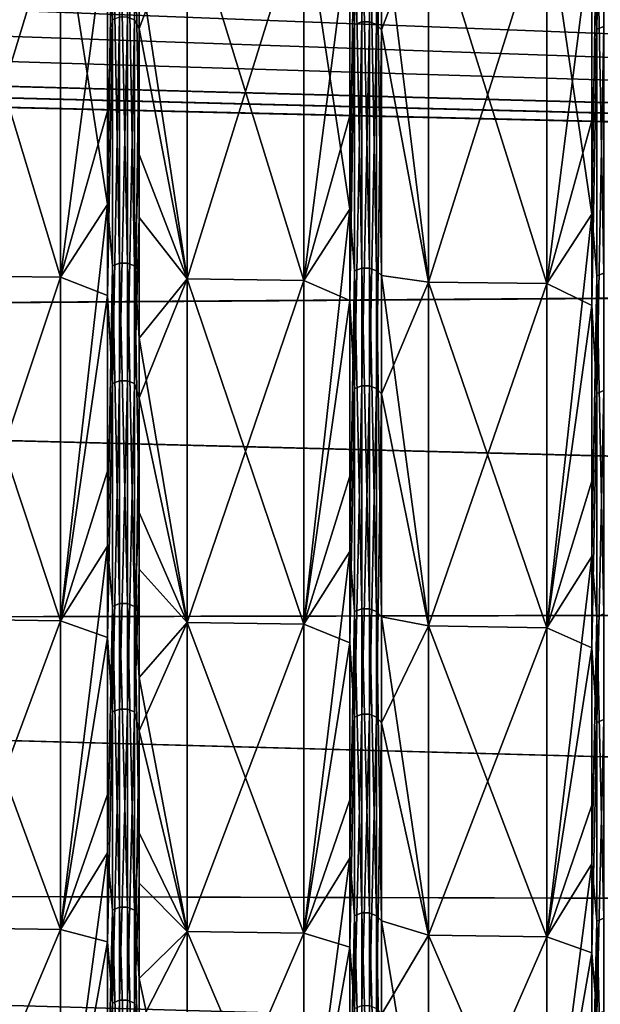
# Model space of a CAD drawing. Header units: metres. Extents: x -31 to 116, y -84 to 84.
# Tile 355 of 656: x 49 to 54, y -53 to -44. Entities that reach past the tile are written whole.
import ezdxf

# ---------------------------------------------------------------- set-up
doc = ezdxf.new("R2010")
doc.units = ezdxf.units.M
doc.layers.add('solid_80010000GA_11_1', color=7, linetype='CONTINUOUS')

msp = doc.modelspace()

# ---------------------------------------------------------------- linework, layer by layer
at = {"layer": 'solid_80010000GA_11_1'}
for points in [[(49.753132, -44.337643, 40.930599), (49.753132, -40.930599, 44.337643), (49.692451, -44.315834, 40.910469)], [(49.753132, -44.337643, 40.930599), (49.794521, -42.714371, 42.696934), (49.753132, -40.930599, 44.337643)], [(51.643463, -44.377556, 40.967445), (51.643463, -40.967445, 44.377556), (51.601917, -43.504566, 41.969967)], [(51.704185, -40.947369, 44.355804), (51.643463, -40.967445, 44.377556), (51.643463, -44.377556, 40.967445)], [(51.704185, -44.355804, 40.947369), (51.704185, -40.947369, 44.355804), (51.643463, -44.377556, 40.967445)], [(51.771736, -40.947399, 44.355839), (51.704185, -40.947369, 44.355804), (51.704185, -44.355804, 40.947369)], [(51.771736, -44.355839, 40.947399), (51.771736, -40.947399, 44.355839), (51.704185, -44.355804, 40.947369)], [(51.832417, -40.967533, 44.377647), (51.771736, -40.947399, 44.355839), (51.771736, -44.355839, 40.947399)], [(51.832417, -44.377647, 40.967533), (51.832417, -40.967533, 44.377647), (51.771736, -44.355839, 40.947399)], [(51.832417, -44.377647, 40.967533), (51.873806, -41.01284, 44.40802), (51.832417, -40.967533, 44.377647)], [(51.832417, -44.377647, 40.967533), (51.873806, -44.424671, 40.994804), (51.873806, -41.01284, 44.40802)], [(52.277374, -43.356121, 43.356121), (51.873806, -41.01284, 44.40802), (51.873806, -44.424671, 40.994804)], [(53.722752, -44.417561, 41.004379), (53.722752, -41.004379, 44.417561), (53.681202, -43.543751, 42.007771)], [(53.783474, -40.984303, 44.395813), (53.722752, -41.004379, 44.417561), (53.722752, -44.417561, 41.004379)], [(53.783474, -44.395813, 40.984303), (53.783474, -40.984303, 44.395813), (53.722752, -44.417561, 41.004379)], [(38.491501, -42.239792, 41.636169), (103, -43.127747, 43.139236), (103, -46.380795, 39.620941)], [(38.617069, -42.617405, 41.254074), (38.491501, -42.239792, 41.636169), (103, -46.380795, 39.620941)], [(38.840816, -43.013279, 40.849873), (38.617069, -42.617405, 41.254074), (103, -46.380795, 39.620941)], [(49.119377, -43.317142, -43.317142), (49.522629, -42.705654, -42.705654), (49.522629, -45.924652, -39.223358)], [(49.564175, -43.232243, -42.096298), (49.522629, -45.924652, -39.223358), (49.522629, -42.705654, -42.705654)], [(49.753132, -44.337643, 40.930599), (49.794521, -44.412807, 40.927353), (49.794521, -42.714371, 42.696934)], [(50.206623, -43.330563, 43.330563), (49.794521, -42.714371, 42.696934), (49.794521, -44.412807, 40.927353)], [(51.207058, -43.342911, -43.342911), (51.601917, -42.744156, -42.744156), (51.601917, -45.966057, -39.25872)], [(51.643463, -43.271252, -42.134281), (51.601917, -45.966057, -39.25872), (51.601917, -42.744156, -42.744156)], [(53.294743, -43.368679, -43.368679), (53.681202, -42.782654, -42.782654), (53.681202, -46.007458, -39.294083)], [(53.722752, -43.310261, -42.172264), (53.681202, -46.007458, -39.294083), (53.681202, -42.782654, -42.782654)], [(38.918213, -43.124298, 40.735607), (38.840816, -43.013279, 40.849873), (103, -46.380795, 39.620941)], [(39, -43.233612, 40.6227), (38.918213, -43.124298, 40.735607), (103, -46.380795, 39.620941)], [(27.5, -44.336441, -38.961391), (103, -46.390305, -39.609806), (103, -43.139236, -43.127747)], [(49.624897, -43.211037, -42.075649), (49.624897, -46.430332, -38.49387), (49.564175, -43.232243, -42.096298)], [(49.692451, -46.430367, -38.4939), (49.624897, -46.430332, -38.49387), (49.624897, -43.211037, -42.075649)], [(49.692451, -43.211071, -42.07568), (49.692451, -46.430367, -38.4939), (49.624897, -43.211037, -42.075649)], [(49.753132, -46.453217, -38.512844), (49.692451, -46.430367, -38.4939), (49.692451, -43.211071, -42.07568)], [(49.753132, -43.232334, -42.096386), (49.753132, -46.453217, -38.512844), (49.692451, -43.211071, -42.07568)], [(39, -43.384422, 40.461597), (39, -43.233612, 40.6227), (103, -46.380795, 39.620941)], [(48.135872, -43.305004, -43.305004), (49.119377, -43.317142, -43.317142), (49.119377, -46.549747, -39.822994)], [(48.135872, -43.305004, -43.305004), (49.119377, -46.549747, -39.822994), (48.135872, -46.536694, -39.811848)], [(48.135872, -46.536694, 39.811848), (49.119377, -43.317142, 43.317142), (48.135872, -43.305004, 43.305004)], [(49.564175, -43.232243, -42.096298), (49.564175, -46.453117, -38.51276), (49.522629, -45.924652, -39.223358)], [(49.624897, -46.430332, -38.49387), (49.564175, -46.453117, -38.51276), (49.564175, -43.232243, -42.096298)], [(49.753132, -43.232334, -42.096386), (49.794521, -43.844269, -41.535835), (49.794521, -45.496334, -39.719383)], [(49.753132, -43.232334, -42.096386), (49.794521, -45.496334, -39.719383), (49.753132, -46.453217, -38.512844)], [(51.643463, -43.271252, -42.134281), (51.643463, -46.495033, -38.547512), (51.601917, -45.966057, -39.25872)], [(51.704185, -43.250046, -42.113632), (51.704185, -46.472248, -38.528622), (51.643463, -43.271252, -42.134281)], [(51.704185, -46.472248, -38.528622), (51.643463, -46.495033, -38.547512), (51.643463, -43.271252, -42.134281)], [(51.771736, -46.472282, -38.528652), (51.704185, -46.472248, -38.528622), (51.704185, -43.250046, -42.113632)], [(51.771736, -43.25008, -42.113663), (51.771736, -46.472282, -38.528652), (51.704185, -43.250046, -42.113632)], [(51.832417, -46.495132, -38.547596), (51.771736, -46.472282, -38.528652), (51.771736, -43.25008, -42.113663)], [(51.832417, -43.271343, -42.134373), (51.832417, -46.495132, -38.547596), (51.771736, -43.25008, -42.113663)], [(51.832417, -43.271343, -42.134373), (51.873806, -43.306705, -42.174099), (51.873806, -46.536068, -38.581341)], [(51.832417, -43.271343, -42.134373), (51.873806, -46.536068, -38.581341), (51.832417, -46.495132, -38.547596)], [(53.783474, -43.289055, -42.151615), (53.783474, -46.514164, -38.563374), (53.722752, -43.310261, -42.172264)], [(39, -43.534634, 40.299931), (39, -43.384422, 40.461597), (103, -46.380795, 39.620941)], [(48.135872, -46.536694, 39.811848), (49.119377, -46.549747, 39.822994), (49.119377, -43.317142, 43.317142)], [(49.119377, -43.317142, 43.317142), (49.119377, -46.549747, 39.822994), (49.522629, -43.465382, 41.932163)], [(49.119377, -46.549747, -39.822994), (49.119377, -43.317142, -43.317142), (49.522629, -45.924652, -39.223358)], [(50.206623, -43.330563, -43.330563), (50.206623, -46.564178, -39.83532), (49.794521, -43.844269, -41.535835)], [(50.206623, -46.564178, 39.83532), (50.206623, -43.330563, 43.330563), (49.794521, -44.412807, 40.927353)], [(51.207058, -43.342911, 43.342911), (50.206623, -43.330563, 43.330563), (50.206623, -46.564178, 39.83532)], [(51.207058, -46.577457, -39.846661), (50.206623, -46.564178, -39.83532), (50.206623, -43.330563, -43.330563)], [(51.207058, -46.577457, -39.846661), (50.206623, -43.330563, -43.330563), (51.207058, -43.342911, -43.342911)], [(51.207058, -43.342911, 43.342911), (50.206623, -46.564178, 39.83532), (51.207058, -46.577457, 39.846661)], [(51.207058, -43.342911, 43.342911), (51.207058, -46.577457, 39.846661), (51.601917, -43.504566, 41.969967)], [(51.207058, -46.577457, -39.846661), (51.207058, -43.342911, -43.342911), (51.601917, -45.966057, -39.25872)], [(52.277374, -46.591663, -39.858795), (51.873806, -46.536068, -38.581341), (51.873806, -43.306705, -42.174099)], [(52.277374, -43.356121, -43.356121), (52.277374, -46.591663, -39.858795), (51.873806, -43.306705, -42.174099)], [(52.277374, -46.591663, 39.858795), (52.277374, -43.356121, 43.356121), (51.873806, -44.424671, 40.994804)], [(53.294743, -43.368679, 43.368679), (52.277374, -43.356121, 43.356121), (52.277374, -46.591663, 39.858795)], [(53.294743, -46.605167, -39.870327), (52.277374, -46.591663, -39.858795), (52.277374, -43.356121, -43.356121)], [(53.294743, -46.605167, -39.870327), (52.277374, -43.356121, -43.356121), (53.294743, -43.368679, -43.368679)], [(53.294743, -43.368679, 43.368679), (52.277374, -46.591663, 39.858795), (53.294743, -46.605167, 39.870327)], [(53.294743, -43.368679, 43.368679), (53.294743, -46.605167, 39.870327), (53.681202, -43.543751, 42.007771)], [(53.294743, -46.605167, -39.870327), (53.294743, -43.368679, -43.368679), (53.681202, -46.007458, -39.294083)], [(53.722752, -43.310261, -42.172264), (53.722752, -46.536949, -38.582264), (53.681202, -46.007458, -39.294083)], [(53.783474, -46.514164, -38.563374), (53.722752, -46.536949, -38.582264), (53.722752, -43.310261, -42.172264)], [(49.119377, -46.549747, 39.822994), (49.522629, -45.123188, 40.142788), (49.522629, -43.465382, 41.932163)], [(49.564175, -44.337547, 40.930511), (49.522629, -43.465382, 41.932163), (49.522629, -45.123188, 40.142788)], [(33.254963, -43.651806, 39.950497), (39, -43.534634, 40.299931), (103, -46.380795, 39.620941)], [(51.207058, -46.577457, 39.846661), (51.601917, -45.163868, 40.178978), (51.601917, -43.504566, 41.969967)], [(51.643463, -44.377556, 40.967445), (51.601917, -43.504566, 41.969967), (51.601917, -45.163868, 40.178978)], [(53.294743, -46.605167, 39.870327), (53.681202, -45.204548, 40.215168), (53.681202, -43.543751, 42.007771)], [(53.722752, -44.417561, 41.004379), (53.681202, -43.543751, 42.007771), (53.681202, -45.204548, 40.215168)], [(27.5, -43.738743, 39.631207), (33.254963, -43.651806, 39.950497), (103, -46.380795, 39.620941)], [(27.5, -44.038864, 39.297436), (27.5, -43.738743, 39.631207), (103, -46.380795, 39.620941)], [(50.206623, -46.564178, -39.83532), (49.794521, -45.496334, -39.719383), (49.794521, -43.844269, -41.535835)], [(27.5, -44.336441, 38.961391), (27.5, -44.038864, 39.297436), (103, -46.380795, 39.620941)], [(12.5, -44.230812, -38.485485), (12.5, -47.021606, -35.020927), (103, -46.390305, -39.609806)], [(12.5, -44.230812, 38.485485), (20.001122, -44.28376, 38.723598), (103, -46.380795, 39.620941)], [(12.5, -47.021599, 35.020939), (12.5, -44.230812, 38.485485), (103, -46.380795, 39.620941)], [(20.001122, -44.28376, -38.723598), (12.5, -44.230812, -38.485485), (103, -46.390305, -39.609806)], [(103, -46.390305, -39.609806), (27.5, -44.336441, -38.961391), (20.001122, -44.28376, -38.723598)], [(20.001122, -44.28376, 38.723598), (27.5, -44.336441, 38.961391), (103, -46.380795, 39.620941)], [(49.624897, -44.3158, 40.910435), (49.564175, -44.337547, 40.930511), (49.564175, -47.461887, 37.262508)], [(49.624897, -47.438606, 37.244228), (49.624897, -44.3158, 40.910435), (49.564175, -47.461887, 37.262508)], [(49.692451, -44.315834, 40.910469), (49.624897, -44.3158, 40.910435), (49.624897, -47.438606, 37.244228)], [(49.692451, -47.438641, 37.244259), (49.692451, -44.315834, 40.910469), (49.624897, -47.438606, 37.244228)], [(49.753132, -44.337643, 40.930599), (49.692451, -44.315834, 40.910469), (49.692451, -47.438641, 37.244259)], [(49.564175, -44.337547, 40.930511), (49.522629, -45.123188, 40.142788), (49.522629, -46.707386, 38.28793)], [(49.564175, -47.461887, 37.262508), (49.564175, -44.337547, 40.930511), (49.522629, -46.707386, 38.28793)], [(49.753132, -47.461987, 37.262585), (49.753132, -44.337643, 40.930599), (49.692451, -47.438641, 37.244259)], [(49.753132, -47.461987, 37.262585), (49.794521, -44.412807, 40.927353), (49.753132, -44.337643, 40.930599)], [(51.643463, -44.377556, 40.967445), (51.601917, -45.163868, 40.178978), (51.601917, -46.749496, 38.322449)], [(51.643463, -47.504711, 37.296131), (51.643463, -44.377556, 40.967445), (51.601917, -46.749496, 38.322449)], [(51.704185, -44.355804, 40.947369), (51.643463, -44.377556, 40.967445), (51.643463, -47.504711, 37.296131)], [(51.704185, -47.48143, 37.277851), (51.704185, -44.355804, 40.947369), (51.643463, -47.504711, 37.296131)], [(51.771736, -44.355839, 40.947399), (51.704185, -44.355804, 40.947369), (51.704185, -47.48143, 37.277851)], [(51.771736, -47.481468, 37.277882), (51.771736, -44.355839, 40.947399), (51.704185, -47.48143, 37.277851)], [(51.832417, -44.377647, 40.967533), (51.771736, -44.355839, 40.947399), (51.771736, -47.481468, 37.277882)], [(51.832417, -47.504814, 37.296207), (51.832417, -44.377647, 40.967533), (51.771736, -47.481468, 37.277882)], [(51.832417, -47.504814, 37.296207), (51.873806, -44.424671, 40.994804), (51.832417, -44.377647, 40.967533)], [(53.783474, -44.395813, 40.984303), (53.722752, -44.417561, 41.004379), (53.722752, -47.547539, 37.329754)], [(53.783474, -47.524258, 37.311474), (53.783474, -44.395813, 40.984303), (53.722752, -47.547539, 37.329754)], [(49.753132, -47.461987, 37.262585), (49.794521, -46.037865, 39.090416), (49.794521, -44.412807, 40.927353)], [(50.206623, -46.564178, 39.83532), (49.794521, -44.412807, 40.927353), (49.794521, -46.037865, 39.090416)], [(51.832417, -47.504814, 37.296207), (51.873806, -47.552902, 37.320866), (51.873806, -44.424671, 40.994804)], [(52.277374, -46.591663, 39.858795), (51.873806, -44.424671, 40.994804), (51.873806, -47.552902, 37.320866)], [(53.722752, -44.417561, 41.004379), (53.681202, -45.204548, 40.215168), (53.681202, -46.791603, 38.356968)], [(53.722752, -47.547539, 37.329754), (53.722752, -44.417561, 41.004379), (53.681202, -46.791603, 38.356968)], [(49.119377, -46.549747, 39.822994), (49.522629, -46.707386, 38.28793), (49.522629, -45.123188, 40.142788)], [(51.207058, -46.577457, 39.846661), (51.601917, -46.749496, 38.322449), (51.601917, -45.163868, 40.178978)], [(53.294743, -46.605167, 39.870327), (53.681202, -46.791603, 38.356968), (53.681202, -45.204548, 40.215168)], [(49.753132, -46.453217, -38.512844), (49.794521, -45.496334, -39.719383), (49.794521, -47.073048, -37.837467)], [(50.206623, -46.564178, -39.83532), (49.794521, -47.073048, -37.837467), (49.794521, -45.496334, -39.719383)], [(49.119377, -49.501289, -36.088398), (49.522629, -45.924652, -39.223358), (49.522629, -48.860512, -35.499241)], [(49.119377, -49.501289, -36.088398), (49.119377, -46.549747, -39.822994), (49.522629, -45.924652, -39.223358)], [(49.564175, -46.453117, -38.51276), (49.522629, -48.860512, -35.499241), (49.522629, -45.924652, -39.223358)], [(51.207058, -49.530769, -36.109818), (51.601917, -45.966057, -39.25872), (51.601917, -48.90456, -35.531242)], [(51.207058, -49.530769, -36.109818), (51.207058, -46.577457, -39.846661), (51.601917, -45.966057, -39.25872)], [(51.643463, -46.495033, -38.547512), (51.601917, -48.90456, -35.531242), (51.601917, -45.966057, -39.25872)], [(53.294743, -49.560249, -36.131237), (53.681202, -46.007458, -39.294083), (53.681202, -48.948612, -35.563248)], [(53.294743, -49.560249, -36.131237), (53.294743, -46.605167, -39.870327), (53.681202, -46.007458, -39.294083)], [(53.722752, -46.536949, -38.582264), (53.681202, -48.948612, -35.563248), (53.681202, -46.007458, -39.294083)], [(49.753132, -47.461987, 37.262585), (49.794521, -47.586933, 37.189102), (49.794521, -46.037865, 39.090416)], [(50.206623, -46.564178, 39.83532), (49.794521, -46.037865, 39.090416), (49.794521, -47.586933, 37.189102)], [(12.5, -47.021599, 35.020939), (103, -46.380795, 39.620941), (103, -49.348675, 35.856754)], [(12.5, -47.021606, -35.020927), (103, -49.354969, -35.848087), (103, -46.390305, -39.609806)], [(49.624897, -46.430332, -38.49387), (49.624897, -49.353588, -34.666656), (49.564175, -46.453117, -38.51276)], [(49.692451, -49.353626, -34.666683), (49.624897, -49.353588, -34.666656), (49.624897, -46.430332, -38.49387)], [(49.692451, -46.430367, -38.4939), (49.692451, -49.353626, -34.666683), (49.624897, -46.430332, -38.49387)], [(49.753132, -49.377914, -34.683743), (49.692451, -49.353626, -34.666683), (49.692451, -46.430367, -38.4939)], [(49.753132, -46.453217, -38.512844), (49.753132, -49.377914, -34.683743), (49.692451, -46.430367, -38.4939)], [(49.564175, -46.453117, -38.51276), (49.564175, -49.377811, -34.68367), (49.522629, -48.860512, -35.499241)], [(49.624897, -49.353588, -34.666656), (49.564175, -49.377811, -34.68367), (49.564175, -46.453117, -38.51276)], [(49.753132, -46.453217, -38.512844), (49.794521, -47.073048, -37.837467), (49.794521, -48.571571, -35.893566)], [(49.753132, -46.453217, -38.512844), (49.794521, -48.571571, -35.893566), (49.753132, -49.377914, -34.683743)], [(51.643463, -46.495033, -38.547512), (51.643463, -49.422363, -34.714966), (51.601917, -48.90456, -35.531242)], [(51.704185, -46.472248, -38.528622), (51.704185, -49.398144, -34.697952), (51.643463, -46.495033, -38.547512)], [(51.704185, -49.398144, -34.697952), (51.643463, -49.422363, -34.714966), (51.643463, -46.495033, -38.547512)], [(51.771736, -49.398182, -34.697979), (51.704185, -49.398144, -34.697952), (51.704185, -46.472248, -38.528622)], [(51.771736, -46.472282, -38.528652), (51.771736, -49.398182, -34.697979), (51.704185, -46.472248, -38.528622)], [(51.832417, -49.42247, -34.715038), (51.771736, -49.398182, -34.697979), (51.771736, -46.472282, -38.528652)], [(51.832417, -46.495132, -38.547596), (51.832417, -49.42247, -34.715038), (51.771736, -46.472282, -38.528652)], [(51.832417, -46.495132, -38.547596), (51.873806, -46.536068, -38.581341), (51.873806, -49.466923, -34.744049)], [(51.832417, -46.495132, -38.547596), (51.873806, -49.466923, -34.744049), (51.832417, -49.42247, -34.715038)], [(53.783474, -46.514164, -38.563374), (53.783474, -49.442699, -34.729248), (53.722752, -46.536949, -38.582264)], [(48.135872, -46.536694, -39.811848), (49.119377, -46.549747, -39.822994), (49.119377, -49.501289, -36.088398)], [(48.135872, -46.536694, -39.811848), (49.119377, -49.501289, -36.088398), (48.135872, -49.4874, -36.078308)], [(48.135872, -49.4874, 36.078308), (49.119377, -46.549747, 39.822994), (48.135872, -46.536694, 39.811848)], [(48.135872, -49.4874, 36.078308), (49.119377, -49.501289, 36.088398), (49.119377, -46.549747, 39.822994)], [(49.119377, -46.549747, 39.822994), (49.119377, -49.501289, 36.088398), (49.522629, -46.707386, 38.28793)], [(50.206623, -46.564178, -39.83532), (50.206623, -49.51664, -36.099552), (49.794521, -47.073048, -37.837467)], [(50.206623, -49.51664, 36.099552), (50.206623, -46.564178, 39.83532), (49.794521, -47.586933, 37.189102)], [(51.207058, -46.577457, 39.846661), (50.206623, -46.564178, 39.83532), (50.206623, -49.51664, 36.099552)], [(51.207058, -49.530769, -36.109818), (50.206623, -49.51664, -36.099552), (50.206623, -46.564178, -39.83532)], [(51.207058, -49.530769, -36.109818), (50.206623, -46.564178, -39.83532), (51.207058, -46.577457, -39.846661)], [(51.207058, -46.577457, 39.846661), (50.206623, -49.51664, 36.099552), (51.207058, -49.530769, 36.109818)], [(51.207058, -46.577457, 39.846661), (51.207058, -49.530769, 36.109818), (51.601917, -46.749496, 38.322449)], [(52.277374, -49.545883, -36.1208), (51.873806, -49.466923, -34.744049), (51.873806, -46.536068, -38.581341)], [(52.277374, -46.591663, -39.858795), (52.277374, -49.545883, -36.1208), (51.873806, -46.536068, -38.581341)], [(52.277374, -49.545883, 36.1208), (52.277374, -46.591663, 39.858795), (51.873806, -47.552902, 37.320866)], [(53.294743, -46.605167, 39.870327), (52.277374, -46.591663, 39.858795), (52.277374, -49.545883, 36.1208)], [(53.294743, -49.560249, -36.131237), (52.277374, -49.545883, -36.1208), (52.277374, -46.591663, -39.858795)], [(53.294743, -49.560249, -36.131237), (52.277374, -46.591663, -39.858795), (53.294743, -46.605167, -39.870327)], [(53.722752, -46.536949, -38.582264), (53.722752, -49.466919, -34.746262), (53.681202, -48.948612, -35.563248)], [(53.783474, -49.442699, -34.729248), (53.722752, -49.466919, -34.746262), (53.722752, -46.536949, -38.582264)], [(53.294743, -46.605167, 39.870327), (52.277374, -49.545883, 36.1208), (53.294743, -49.560249, 36.131237)], [(53.294743, -46.605167, 39.870327), (53.294743, -49.560249, 36.131237), (53.681202, -46.791603, 38.356968)], [(49.119377, -49.501289, 36.088398), (49.522629, -48.215393, 36.370613), (49.522629, -46.707386, 38.28793)], [(49.564175, -47.461887, 37.262508), (49.522629, -46.707386, 38.28793), (49.522629, -48.215393, 36.370613)], [(51.207058, -49.530769, 36.109818), (51.601917, -48.258862, 36.403404), (51.601917, -46.749496, 38.322449)], [(51.643463, -47.504711, 37.296131), (51.601917, -46.749496, 38.322449), (51.601917, -48.258862, 36.403404)], [(53.294743, -49.560249, 36.131237), (53.681202, -48.30233, 36.436192), (53.681202, -46.791603, 38.356968)], [(53.722752, -47.547539, 37.329754), (53.681202, -46.791603, 38.356968), (53.681202, -48.30233, 36.436192)], [(12.5, -49.54129, 31.355318), (12.5, -47.021599, 35.020939), (103, -49.348675, 35.856754)], [(12.5, -47.021606, -35.020927), (12.5, -49.541309, -31.355293), (103, -49.354969, -35.848087)], [(50.206623, -49.51664, -36.099552), (49.794521, -48.571571, -35.893566), (49.794521, -47.073048, -37.837467)], [(49.624897, -47.438606, 37.244228), (49.564175, -47.461887, 37.262508), (49.564175, -50.283607, 33.356915)], [(49.624897, -50.258942, 33.340553), (49.624897, -47.438606, 37.244228), (49.564175, -50.283607, 33.356915)], [(49.692451, -47.438641, 37.244259), (49.624897, -47.438606, 37.244228), (49.624897, -50.258942, 33.340553)], [(49.692451, -50.25898, 33.34058), (49.692451, -47.438641, 37.244259), (49.624897, -50.258942, 33.340553)], [(49.753132, -47.461987, 37.262585), (49.692451, -47.438641, 37.244259), (49.692451, -50.25898, 33.34058)], [(49.564175, -47.461887, 37.262508), (49.522629, -48.215393, 36.370613), (49.522629, -49.644745, 34.393967)], [(49.564175, -50.283607, 33.356915), (49.564175, -47.461887, 37.262508), (49.522629, -49.644745, 34.393967)], [(49.753132, -50.283714, 33.356987), (49.753132, -47.461987, 37.262585), (49.692451, -50.25898, 33.34058)], [(49.753132, -50.283714, 33.356987), (49.794521, -47.586933, 37.189102), (49.753132, -47.461987, 37.262585)], [(51.643463, -47.504711, 37.296131), (51.601917, -48.258862, 36.403404), (51.601917, -49.689503, 34.424976)], [(51.643463, -50.328979, 33.387012), (51.643463, -47.504711, 37.296131), (51.601917, -49.689503, 34.424976)], [(51.704185, -47.48143, 37.277851), (51.643463, -47.504711, 37.296131), (51.643463, -50.328979, 33.387012)], [(51.704185, -50.304314, 33.370651), (51.704185, -47.48143, 37.277851), (51.643463, -50.328979, 33.387012)], [(51.771736, -47.481468, 37.277882), (51.704185, -47.48143, 37.277851), (51.704185, -50.304314, 33.370651)], [(51.771736, -50.304352, 33.370678), (51.771736, -47.481468, 37.277882), (51.704185, -50.304314, 33.370651)], [(51.832417, -47.504814, 37.296207), (51.771736, -47.481468, 37.277882), (51.771736, -50.304352, 33.370678)], [(51.832417, -50.329086, 33.387085), (51.832417, -47.504814, 37.296207), (51.771736, -50.304352, 33.370678)], [(51.832417, -50.329086, 33.387085), (51.873806, -47.552902, 37.320866), (51.832417, -47.504814, 37.296207)], [(53.783474, -47.524258, 37.311474), (53.722752, -47.547539, 37.329754), (53.722752, -50.374352, 33.417114)], [(53.783474, -50.349686, 33.400749), (53.783474, -47.524258, 37.311474), (53.722752, -50.374352, 33.417114)], [(49.753132, -50.283714, 33.356987), (49.794521, -49.057487, 35.226532), (49.794521, -47.586933, 37.189102)], [(50.206623, -49.51664, 36.099552), (49.794521, -47.586933, 37.189102), (49.794521, -49.057487, 35.226532)], [(51.832417, -50.329086, 33.387085), (51.873806, -50.378002, 33.409317), (51.873806, -47.552902, 37.320866)], [(52.277374, -49.545883, 36.1208), (51.873806, -47.552902, 37.320866), (51.873806, -50.378002, 33.409317)], [(53.722752, -47.547539, 37.329754), (53.681202, -48.30233, 36.436192), (53.681202, -49.734257, 34.455982)], [(53.722752, -50.374352, 33.417114), (53.722752, -47.547539, 37.329754), (53.681202, -49.734257, 34.455982)], [(49.119377, -49.501289, 36.088398), (49.522629, -49.644745, 34.393967), (49.522629, -48.215393, 36.370613)], [(51.207058, -49.530769, 36.109818), (51.601917, -49.689503, 34.424976), (51.601917, -48.258862, 36.403404)], [(53.294743, -49.560249, 36.131237), (53.681202, -49.734257, 34.455982), (53.681202, -48.30233, 36.436192)], [(49.753132, -49.377914, -34.683743), (49.794521, -48.571571, -35.893566), (49.794521, -49.988892, -33.891834)], [(50.206623, -49.51664, -36.099552), (49.794521, -49.988892, -33.891834), (49.794521, -48.571571, -35.893566)], [(49.119377, -52.153942, -32.135902), (49.522629, -48.860512, -35.499241), (49.522629, -51.495129, -31.556255)], [(49.119377, -52.153942, -32.135902), (49.119377, -49.501289, -36.088398), (49.522629, -48.860512, -35.499241)], [(49.564175, -49.377811, -34.68367), (49.522629, -51.495129, -31.556255), (49.522629, -48.860512, -35.499241)], [(51.207058, -52.185013, -32.154942), (51.601917, -48.90456, -35.531242), (51.601917, -51.541553, -31.584705)], [(51.207058, -52.185013, -32.154942), (51.207058, -49.530769, -36.109818), (51.601917, -48.90456, -35.531242)], [(51.643463, -49.422363, -34.714966), (51.601917, -51.541553, -31.584705), (51.601917, -48.90456, -35.531242)], [(53.294743, -52.216084, -32.173985), (53.681202, -48.948612, -35.563248), (53.681202, -51.587978, -31.613153)], [(53.294743, -52.216084, -32.173985), (53.294743, -49.560249, -36.131237), (53.681202, -48.948612, -35.563248)], [(53.722752, -49.466919, -34.746262), (53.681202, -51.587978, -31.613153), (53.681202, -48.948612, -35.563248)], [(49.753132, -50.283714, 33.356987), (49.794521, -50.447178, 33.205845), (49.794521, -49.057487, 35.226532)], [(50.206623, -49.51664, 36.099552), (49.794521, -49.057487, 35.226532), (49.794521, -50.447178, 33.205845)], [(12.5, -49.54129, 31.355318), (103, -49.348675, 35.856754), (103, -52.012264, 31.870413)], [(12.5, -49.541309, -31.355293), (103, -52.015404, -31.86529), (103, -49.354969, -35.848087)], [(49.564175, -49.377811, -34.68367), (49.564175, -51.987667, -30.633436), (49.522629, -51.495129, -31.556255)], [(49.624897, -49.353588, -34.666656), (49.624897, -51.962166, -30.618408), (49.564175, -49.377811, -34.68367)], [(49.624897, -51.962166, -30.618408), (49.564175, -51.987667, -30.633436), (49.564175, -49.377811, -34.68367)], [(49.692451, -51.962208, -30.618433), (49.624897, -51.962166, -30.618408), (49.624897, -49.353588, -34.666656)], [(49.692451, -49.353626, -34.666683), (49.692451, -51.962208, -30.618433), (49.624897, -49.353588, -34.666656)], [(49.753132, -51.987778, -30.633501), (49.692451, -51.962208, -30.618433), (49.692451, -49.353626, -34.666683)], [(49.753132, -49.377914, -34.683743), (49.753132, -51.987778, -30.633501), (49.692451, -49.353626, -34.666683)], [(49.753132, -49.377914, -34.683743), (49.794521, -49.988892, -33.891834), (49.794521, -51.322887, -31.835625)], [(49.753132, -49.377914, -34.683743), (49.794521, -51.322887, -31.835625), (49.753132, -51.987778, -30.633501)], [(51.643463, -49.422363, -34.714966), (51.643463, -52.034576, -30.661077), (51.601917, -51.541553, -31.584705)], [(51.704185, -49.398144, -34.697952), (51.704185, -52.009079, -30.646049), (51.643463, -49.422363, -34.714966)], [(51.704185, -52.009079, -30.646049), (51.643463, -52.034576, -30.661077), (51.643463, -49.422363, -34.714966)], [(51.771736, -52.009117, -30.646074), (51.704185, -52.009079, -30.646049), (51.704185, -49.398144, -34.697952)], [(51.771736, -49.398182, -34.697979), (51.771736, -52.009117, -30.646074), (51.704185, -49.398144, -34.697952)], [(51.832417, -52.034691, -30.661142), (51.771736, -52.009117, -30.646074), (51.771736, -49.398182, -34.697979)], [(51.832417, -49.42247, -34.715038), (51.832417, -52.034691, -30.661142), (51.771736, -49.398182, -34.697979)], [(51.832417, -49.42247, -34.715038), (51.873806, -49.466923, -34.744049), (51.873806, -52.079578, -30.689463)], [(51.832417, -49.42247, -34.715038), (51.873806, -52.079578, -30.689463), (51.832417, -52.034691, -30.661142)], [(52.277374, -52.200943, -32.164703), (51.873806, -52.079578, -30.689463), (51.873806, -49.466923, -34.744049)], [(52.277374, -49.545883, -36.1208), (52.277374, -52.200943, -32.164703), (51.873806, -49.466923, -34.744049)], [(53.722752, -49.466919, -34.746262), (53.722752, -52.08149, -30.688719), (53.681202, -51.587978, -31.613153)], [(53.783474, -49.442699, -34.729248), (53.783474, -52.055988, -30.673693), (53.722752, -49.466919, -34.746262)], [(53.783474, -52.055988, -30.673693), (53.722752, -52.08149, -30.688719), (53.722752, -49.466919, -34.746262)], [(12.5, -51.775623, 27.509621), (12.5, -49.54129, 31.355318), (103, -52.012264, 31.870413)], [(12.5, -49.541309, -31.355293), (12.5, -51.775642, -27.509588), (103, -52.015404, -31.86529)], [(48.135872, -49.4874, -36.078308), (49.119377, -49.501289, -36.088398), (49.119377, -52.153942, -32.135902)], [(48.135872, -49.4874, -36.078308), (49.119377, -52.153942, -32.135902), (48.135872, -52.139305, -32.126934)], [(48.135872, -52.139305, 32.126934), (49.119377, -49.501289, 36.088398), (48.135872, -49.4874, 36.078308)], [(48.135872, -52.139305, 32.126934), (49.119377, -52.153942, 32.135902), (49.119377, -49.501289, 36.088398)], [(49.119377, -49.501289, 36.088398), (49.119377, -52.153942, 32.135902), (49.522629, -49.644745, 34.393967)], [(50.206623, -49.51664, -36.099552), (50.206623, -52.170124, -32.145821), (49.794521, -49.988892, -33.891834)], [(50.206623, -52.170124, 32.145821), (50.206623, -49.51664, 36.099552), (49.794521, -50.447178, 33.205845)], [(51.207058, -49.530769, 36.109818), (50.206623, -49.51664, 36.099552), (50.206623, -52.170124, 32.145821)], [(51.207058, -52.185013, -32.154942), (50.206623, -52.170124, -32.145821), (50.206623, -49.51664, -36.099552)], [(51.207058, -52.185013, -32.154942), (50.206623, -49.51664, -36.099552), (51.207058, -49.530769, -36.109818)], [(51.207058, -49.530769, 36.109818), (50.206623, -52.170124, 32.145821), (51.207058, -52.185013, 32.154942)], [(51.207058, -49.530769, 36.109818), (51.207058, -52.185013, 32.154942), (51.601917, -49.689503, 34.424976)], [(52.277374, -52.200943, 32.164703), (52.277374, -49.545883, 36.1208), (51.873806, -50.378002, 33.409317)], [(53.294743, -49.560249, 36.131237), (52.277374, -49.545883, 36.1208), (52.277374, -52.200943, 32.164703)], [(53.294743, -52.216084, -32.173985), (52.277374, -52.200943, -32.164703), (52.277374, -49.545883, -36.1208)], [(53.294743, -52.216084, -32.173985), (52.277374, -49.545883, -36.1208), (53.294743, -49.560249, -36.131237)], [(53.294743, -49.560249, 36.131237), (52.277374, -52.200943, 32.164703), (53.294743, -52.216084, 32.173985)], [(53.294743, -49.560249, 36.131237), (53.294743, -52.216084, 32.173985), (53.681202, -49.734257, 34.455982)], [(49.119377, -52.153942, 32.135902), (49.522629, -50.993114, 32.361214), (49.522629, -49.644745, 34.393967)], [(49.564175, -50.283607, 33.356915), (49.522629, -49.644745, 34.393967), (49.522629, -50.993114, 32.361214)], [(51.207058, -52.185013, 32.154942), (51.601917, -51.039085, 32.390388), (51.601917, -49.689503, 34.424976)], [(51.643463, -50.328979, 33.387012), (51.601917, -49.689503, 34.424976), (51.601917, -51.039085, 32.390388)], [(53.294743, -52.216084, 32.173985), (53.681202, -51.085056, 32.419563), (53.681202, -49.734257, 34.455982)], [(53.722752, -50.374352, 33.417114), (53.681202, -49.734257, 34.455982), (53.681202, -51.085056, 32.419563)], [(50.206623, -52.170124, -32.145821), (49.794521, -51.322887, -31.835625), (49.794521, -49.988892, -33.891834)], [(49.564175, -50.283607, 33.356915), (49.522629, -50.993114, 32.361214), (49.522629, -52.258297, 30.275669)], [(49.564175, -52.784721, 29.23864), (49.564175, -50.283607, 33.356915), (49.522629, -52.258297, 30.275669)], [(49.624897, -50.258942, 33.340553), (49.564175, -50.283607, 33.356915), (49.564175, -52.784721, 29.23864)], [(49.624897, -52.758831, 29.224298), (49.624897, -50.258942, 33.340553), (49.564175, -52.784721, 29.23864)], [(49.692451, -50.25898, 33.34058), (49.624897, -50.258942, 33.340553), (49.624897, -52.758831, 29.224298)], [(49.692451, -52.758869, 29.224321), (49.692451, -50.25898, 33.34058), (49.624897, -52.758831, 29.224298)], [(49.753132, -50.283714, 33.356987), (49.692451, -50.25898, 33.34058), (49.692451, -52.758869, 29.224321)], [(49.753132, -52.784836, 29.238703), (49.753132, -50.283714, 33.356987), (49.692451, -52.758869, 29.224321)], [(49.753132, -52.784836, 29.238703), (49.794521, -50.447178, 33.205845), (49.753132, -50.283714, 33.356987)], [(51.704185, -50.304314, 33.370651), (51.643463, -50.328979, 33.387012), (51.643463, -52.832352, 29.265024)], [(51.704185, -52.806461, 29.250681), (51.704185, -50.304314, 33.370651), (51.643463, -52.832352, 29.265024)], [(51.771736, -50.304352, 33.370678), (51.704185, -50.304314, 33.370651), (51.704185, -52.806461, 29.250681)], [(51.771736, -52.806499, 29.250704), (51.771736, -50.304352, 33.370678), (51.704185, -52.806461, 29.250681)], [(51.832417, -50.329086, 33.387085), (51.771736, -50.304352, 33.370678), (51.771736, -52.806499, 29.250704)], [(51.643463, -50.328979, 33.387012), (51.601917, -51.039085, 32.390388), (51.601917, -52.305408, 30.302963)], [(51.643463, -52.832352, 29.265024), (51.643463, -50.328979, 33.387012), (51.601917, -52.305408, 30.302963)], [(51.832417, -52.832462, 29.265085), (51.832417, -50.329086, 33.387085), (51.771736, -52.806499, 29.250704)], [(51.832417, -52.832462, 29.265085), (51.873806, -50.378002, 33.409317), (51.832417, -50.329086, 33.387085)], [(51.832417, -52.832462, 29.265085), (51.873806, -52.882347, 29.284517), (51.873806, -50.378002, 33.409317)], [(52.277374, -52.200943, 32.164703), (51.873806, -50.378002, 33.409317), (51.873806, -52.882347, 29.284517)], [(53.722752, -50.374352, 33.417114), (53.681202, -51.085056, 32.419563), (53.681202, -52.35252, 30.330259)], [(53.722752, -52.879982, 29.291407), (53.722752, -50.374352, 33.417114), (53.681202, -52.35252, 30.330259)], [(53.783474, -50.349686, 33.400749), (53.722752, -50.374352, 33.417114), (53.722752, -52.879982, 29.291407)], [(53.783474, -52.854088, 29.277063), (53.783474, -50.349686, 33.400749), (53.722752, -52.879982, 29.291407)], [(49.753132, -52.784836, 29.238703), (49.794521, -51.753746, 31.130299), (49.794521, -50.447178, 33.205845)], [(50.206623, -52.170124, 32.145821), (49.794521, -50.447178, 33.205845), (49.794521, -51.753746, 31.130299)], [(49.119377, -52.153942, 32.135902), (49.522629, -52.258297, 30.275669), (49.522629, -50.993114, 32.361214)], [(51.207058, -52.185013, 32.154942), (51.601917, -52.305408, 30.302963), (51.601917, -51.039085, 32.390388)], [(53.294743, -52.216084, 32.173985), (53.681202, -52.35252, 30.330259), (53.681202, -51.085056, 32.419563)], [(49.753132, -51.987778, -30.633501), (49.794521, -51.322887, -31.835625), (49.794521, -52.573177, -29.725521)], [(50.206623, -52.170124, -32.145821), (49.794521, -52.573177, -29.725521), (49.794521, -51.322887, -31.835625)], [(49.119377, -54.491695, -27.989374), (49.522629, -51.495129, -31.556255), (49.522629, -53.812263, -27.418718)], [(49.119377, -54.491695, -27.989374), (49.119377, -52.153942, -32.135902), (49.522629, -51.495129, -31.556255)], [(49.564175, -51.987667, -30.633436), (49.522629, -53.812263, -27.418718), (49.522629, -51.495129, -31.556255)], [(51.207058, -54.524166, -28.005917), (51.601917, -51.541553, -31.584705), (51.601917, -53.860775, -27.443436)], [(51.207058, -54.524166, -28.005917), (51.207058, -52.185013, -32.154942), (51.601917, -51.541553, -31.584705)], [(51.643463, -52.034576, -30.661077), (51.601917, -53.860775, -27.443436), (51.601917, -51.541553, -31.584705)], [(53.294743, -54.556633, -28.022461), (53.681202, -51.587978, -31.613153), (53.681202, -53.90929, -27.468155)], [(53.294743, -54.556633, -28.022461), (53.294743, -52.216084, -32.173985), (53.681202, -51.587978, -31.613153)], [(53.722752, -52.08149, -30.688719), (53.681202, -53.90929, -27.468155), (53.681202, -51.587978, -31.613153)], [(49.753132, -52.784836, 29.238703), (49.794521, -52.975075, 29.003227), (49.794521, -51.753746, 31.130299)], [(50.206623, -52.170124, 32.145821), (49.794521, -51.753746, 31.130299), (49.794521, -52.975075, 29.003227)], [(12.5, -51.775623, 27.509621), (103, -52.012264, 31.870413), (103, -54.352322, 27.691591)], [(12.5, -53.711914, 23.505838), (12.5, -51.775623, 27.509621), (103, -54.352322, 27.691591)], [(12.5, -51.775642, -27.509588), (103, -54.35323, -27.689806), (103, -52.015404, -31.86529)], [(12.5, -51.775642, -27.509588), (12.5, -53.711929, -23.505802), (103, -54.35323, -27.689806)], [(49.564175, -51.987667, -30.633436), (49.564175, -54.266056, -26.387882), (49.522629, -53.812263, -27.418718)], [(49.624897, -51.962166, -30.618408), (49.624897, -54.239437, -26.374939), (49.564175, -51.987667, -30.633436)], [(49.624897, -54.239437, -26.374939), (49.564175, -54.266056, -26.387882), (49.564175, -51.987667, -30.633436)], [(49.692451, -54.239479, -26.374958), (49.624897, -54.239437, -26.374939), (49.624897, -51.962166, -30.618408)], [(49.692451, -51.962208, -30.618433), (49.692451, -54.239479, -26.374958), (49.624897, -51.962166, -30.618408)], [(49.753132, -54.266171, -26.387939), (49.692451, -54.239479, -26.374958), (49.692451, -51.962208, -30.618433)], [(49.753132, -51.987778, -30.633501), (49.753132, -54.266171, -26.387939), (49.692451, -51.962208, -30.618433)], [(49.753132, -51.987778, -30.633501), (49.794521, -52.573177, -29.725521), (49.794521, -53.737247, -27.565449)], [(49.753132, -51.987778, -30.633501), (49.794521, -53.737247, -27.565449), (49.753132, -54.266171, -26.387939)], [(51.704185, -52.009079, -30.646049), (51.704185, -54.288403, -26.398748), (51.643463, -52.034576, -30.661077)], [(51.771736, -54.288445, -26.398769), (51.704185, -54.288403, -26.398748), (51.704185, -52.009079, -30.646049)], [(51.771736, -52.009117, -30.646074), (51.771736, -54.288445, -26.398769), (51.704185, -52.009079, -30.646049)], [(51.832417, -54.315136, -26.411749), (51.771736, -54.288445, -26.398769), (51.771736, -52.009117, -30.646074)], [(51.832417, -52.034691, -30.661142), (51.832417, -54.315136, -26.411749), (51.771736, -52.009117, -30.646074)], [(51.643463, -52.034576, -30.661077), (51.643463, -54.315022, -26.411694), (51.601917, -53.860775, -27.443436)], [(51.704185, -54.288403, -26.398748), (51.643463, -54.315022, -26.411694), (51.643463, -52.034576, -30.661077)], [(51.832417, -52.034691, -30.661142), (51.873806, -52.079578, -30.689463), (51.873806, -54.362564, -26.435522)], [(51.832417, -52.034691, -30.661142), (51.873806, -54.362564, -26.435522), (51.832417, -54.315136, -26.411749)], [(52.277374, -54.540813, -28.014399), (51.873806, -54.362564, -26.435522), (51.873806, -52.079578, -30.689463)], [(52.277374, -52.200943, -32.164703), (52.277374, -54.540813, -28.014399), (51.873806, -52.079578, -30.689463)], [(53.722752, -52.08149, -30.688719), (53.722752, -54.363987, -26.435503), (53.681202, -53.90929, -27.468155)], [(53.783474, -52.055988, -30.673693), (53.783474, -54.337368, -26.42256), (53.722752, -52.08149, -30.688719)], [(53.783474, -54.337368, -26.42256), (53.722752, -54.363987, -26.435503), (53.722752, -52.08149, -30.688719)], [(48.135872, -52.139305, -32.126934), (49.119377, -52.153942, -32.135902), (49.119377, -54.491695, -27.989374)], [(48.135872, -52.139305, -32.126934), (49.119377, -54.491695, -27.989374), (48.135872, -54.476398, -27.981579)], [(48.135872, -54.476398, 27.981579), (49.119377, -52.153942, 32.135902), (48.135872, -52.139305, 32.126934)], [(48.135872, -54.476398, 27.981579), (49.119377, -54.491695, 27.989374), (49.119377, -52.153942, 32.135902)], [(49.119377, -52.153942, 32.135902), (49.119377, -54.491695, 27.989374), (49.522629, -52.258297, 30.275669)], [(50.206623, -52.170124, -32.145821), (50.206623, -54.508606, -27.99799), (49.794521, -52.573177, -29.725521)], [(50.206623, -54.508606, 27.99799), (50.206623, -52.170124, 32.145821), (49.794521, -52.975075, 29.003227)], [(51.207058, -52.185013, 32.154942), (50.206623, -52.170124, 32.145821), (50.206623, -54.508606, 27.99799)], [(51.207058, -54.524166, -28.005917), (50.206623, -54.508606, -27.99799), (50.206623, -52.170124, -32.145821)], [(51.207058, -54.524166, -28.005917), (50.206623, -52.170124, -32.145821), (51.207058, -52.185013, -32.154942)], [(51.207058, -52.185013, 32.154942), (50.206623, -54.508606, 27.99799), (51.207058, -54.524166, 28.005917)], [(51.207058, -52.185013, 32.154942), (51.207058, -54.524166, 28.005917), (51.601917, -52.305408, 30.302963)], [(49.119377, -54.491695, 27.989374), (49.522629, -53.438232, 28.140738), (49.522629, -52.258297, 30.275669)], [(49.564175, -52.784721, 29.23864), (49.522629, -52.258297, 30.275669), (49.522629, -53.438232, 28.140738)], [(52.277374, -54.540813, 28.014399), (52.277374, -52.200943, 32.164703), (51.873806, -52.882347, 29.284517)], [(53.294743, -52.216084, 32.173985), (52.277374, -52.200943, 32.164703), (52.277374, -54.540813, 28.014399)], [(53.294743, -54.556633, -28.022461), (52.277374, -54.540813, -28.014399), (52.277374, -52.200943, -32.164703)], [(53.294743, -54.556633, -28.022461), (52.277374, -52.200943, -32.164703), (53.294743, -52.216084, -32.173985)], [(53.294743, -52.216084, 32.173985), (52.277374, -54.540813, 28.014399), (53.294743, -54.556633, 28.022461)], [(53.294743, -52.216084, 32.173985), (53.294743, -54.556633, 28.022461), (53.681202, -52.35252, 30.330259)], [(51.207058, -54.524166, 28.005917), (51.601917, -53.486408, 28.166107), (51.601917, -52.305408, 30.302963)], [(51.643463, -52.832352, 29.265024), (51.601917, -52.305408, 30.302963), (51.601917, -53.486408, 28.166107)], [(53.294743, -54.556633, 28.022461), (53.681202, -53.534584, 28.191477), (53.681202, -52.35252, 30.330259)], [(53.722752, -52.879982, 29.291407), (53.681202, -52.35252, 30.330259), (53.681202, -53.534584, 28.191477)], [(50.206623, -54.508606, -27.99799), (49.794521, -53.737247, -27.565449), (49.794521, -52.573177, -29.725521)], [(49.624897, -52.758831, 29.224298), (49.564175, -52.784721, 29.23864), (49.564175, -54.949284, 24.933941)], [(49.624897, -54.922329, 24.921709), (49.624897, -52.758831, 29.224298), (49.564175, -54.949284, 24.933941)], [(49.692451, -52.758869, 29.224321), (49.624897, -52.758831, 29.224298), (49.624897, -54.922329, 24.921709)], [(49.692451, -54.922371, 24.921728), (49.692451, -52.758869, 29.224321), (49.624897, -54.922329, 24.921709)], [(49.753132, -52.784836, 29.238703), (49.692451, -52.758869, 29.224321), (49.692451, -54.922371, 24.921728)], [(49.564175, -52.784721, 29.23864), (49.522629, -53.438232, 28.140738), (49.522629, -54.530994, 25.9599)], [(49.564175, -54.949284, 24.933941), (49.564175, -52.784721, 29.23864), (49.522629, -54.530994, 25.9599)], [(49.753132, -54.949398, 24.933994), (49.753132, -52.784836, 29.238703), (49.692451, -54.922371, 24.921728)], [(49.753132, -54.949398, 24.933994), (49.794521, -52.975075, 29.003227), (49.753132, -52.784836, 29.238703)]]:
    msp.add_3dface(points, dxfattribs=at)

doc.saveas('drawing.dxf')
